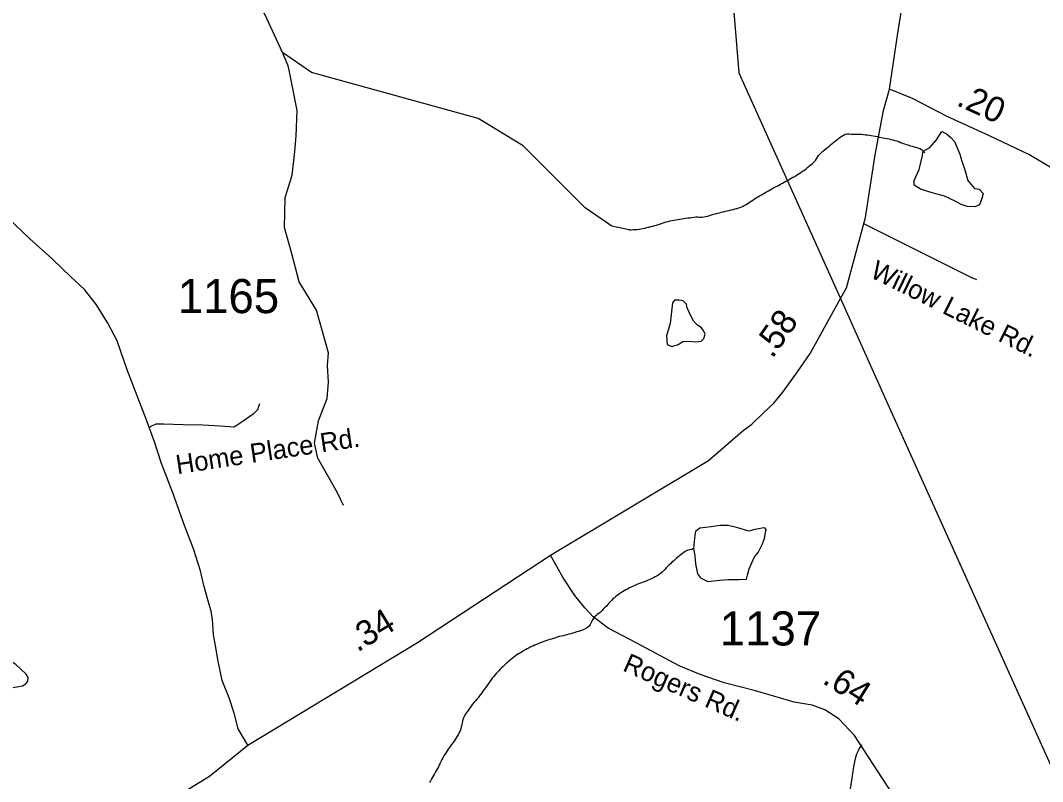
# Model space of a CAD drawing. Extents: x 1950930 to 2061844, y 904556 to 1017002.
# Drawn here: x 1978977 to 1984072, y 935305 to 939098 of the extents above; entities that cross this region are included whole.
import ezdxf

# ---------------------------------------------------------------- set-up
doc = ezdxf.new("R2010")
doc.units = 0
for name, color, linetype in [('Exist Hydrographic Creek Single Shore', 7, 'Continuous'), ('Exist Hydrographic Misc Water Feature', 7, 'Continuous'), ('Exist Road Non-System Type 51', 7, 'Continuous'), ('Exist Road Non-System Type 51 Label', 7, 'Continuous'), ('Exist Road Primary NC Attributed', 7, 'Continuous'), ('Exist Road Primary NC Mileage Hundredths English Label', 7, 'Continuous'), ('Exist Road Primary US Structure Standard Bridge CELL', 7, 'Continuous'), ('Exist Road Secondary Type 51 Attributed', 7, 'Continuous'), ('Exist Road Secondary Type 51 Label', 7, 'Continuous'), ('Exist Road Secondary Type 51 Number Label', 7, 'Continuous'), ('Exist Utilities Electrical Transmission Line', 7, 'Continuous')]:
    doc.layers.add(name, color=color, linetype=linetype)

msp = doc.modelspace()

# ---------------------------------------------------------------- linework, layer by layer
at = {"layer": 'Exist Hydrographic Creek Single Shore'}
for points in [[(1980283.5, 938939), (1980193.5, 939133.3), (1980137.4, 939201.6), (1980117.9, 939259.3), (1980075.7, 939322.7), (1980052, 939346.1)], [(1982010.9, 938055), (1981925.8, 938073.6), (1981791.7, 938164.9), (1981483.7, 938473.2), (1981258.7, 938609.2), (1980427.6, 938838.2), (1980283.5, 938939)], [(1980588, 936681.4), (1980559.5, 936741.1), (1980521, 936808.3), (1980459.9, 936916.2), (1980443.3, 936992.1), (1980462.3, 937102.4), (1980488, 937166.8), (1980505.4, 937214.7), (1980512.8, 937295), (1980507.9, 937378.8), (1980513.4, 937441), (1980453.5, 937654), (1980366.4, 937795.2), (1980329.2, 937941.2), (1980294, 938066.7), (1980296.9, 938215.1), (1980331.9, 938327.7), (1980345, 938445.5), (1980352, 938523.3), (1980357.1, 938649.5), (1980319.2, 938841.4), (1980311, 938871.3), (1980287.2, 938929.7)], [(1982925.6, 938385.6), (1982933.2, 938392.9), (1982939.8, 938399.3), (1982945.3, 938408.1), (1982950.4, 938417.2), (1982956, 938425.2), (1982962.9, 938432.4), (1982969.9, 938439.7), (1982977.5, 938446.1), (1982984.9, 938452.5), (1982992.7, 938458.9), (1983000.3, 938465.4), (1983008.1, 938471.7), (1983016, 938478.2), (1983023.8, 938484.5), (1983031.6, 938490.9), (1983039.4, 938497.3), (1983047.2, 938503.7), (1983055.4, 938510.2), (1983063.4, 938515.7), (1983071.6, 938521.2), (1983080, 938526.8), (1983089, 938530.8), (1983098.5, 938532.2), (1983108.7, 938532.8), (1983119, 938531.8), (1983129.2, 938531.6), (1983139.3, 938531.4), (1983149.1, 938531.1), (1983159.2, 938531), (1983169.2, 938530.8), (1983179.3, 938529.6), (1983189.3, 938528.7), (1983199.2, 938527.7), (1983209, 938526.7), (1983218.6, 938524.8), (1983228.7, 938523), (1983238.5, 938521.1), (1983248.2, 938519.3), (1983258, 938516.5), (1983267.6, 938514.8), (1983277.7, 938512.8), (1983287.3, 938511.1), (1983297.4, 938509.2), (1983307.2, 938507.4), (1983316.7, 938504.7), (1983326.5, 938502.9), (1983336.1, 938500.2), (1983345.8, 938497.5), (1983355.4, 938494.1), (1983364.6, 938490.6), (1983374.1, 938487.1), (1983383.5, 938483.6), (1983392.9, 938480.2), (1983402.4, 938477.5), (1983412, 938474), (1983421.6, 938471.4), (1983431.5, 938468.7), (1983441.3, 938466.1), (1983450.8, 938463.4), (1983460.2, 938459.9), (1983468.8, 938455.6), (1983476.4, 938446.5)], [(1982010.9, 938055), (1982020.9, 938054.7), (1982030.8, 938055.5), (1982041, 938056.1), (1982050.9, 938056.7), (1982060.9, 938058.1), (1982070.6, 938059.6), (1982080.4, 938061.8), (1982090, 938063.2), (1982099.9, 938065.5), (1982109.7, 938068.6), (1982119.6, 938070.7), (1982129, 938073.1), (1982138.8, 938076.2), (1982148.5, 938078.4), (1982157.9, 938081.5), (1982167.7, 938084.6), (1982177.2, 938087.6), (1982186.8, 938090.7), (1982196.2, 938093.8), (1982205.7, 938096.1), (1982215.5, 938099.1), (1982225.2, 938100.6), (1982235, 938102.9), (1982244.8, 938104.3), (1982254.7, 938106.6), (1982264.5, 938108.1), (1982274.4, 938109.5), (1982284.4, 938110.9), (1982294.3, 938112.4), (1982304.3, 938113.7), (1982314.2, 938115.1), (1982324, 938116.6), (1982333.8, 938118), (1982343.7, 938118.6), (1982353.9, 938118.5), (1982364.2, 938117.4), (1982374, 938118), (1982383.7, 938118.6), (1982393.7, 938120.9), (1982403.1, 938123.2), (1982412.8, 938126.3), (1982422.6, 938129.4), (1982432.1, 938132.5), (1982441.7, 938134.7), (1982451.5, 938137.8), (1982461.2, 938140), (1982470.8, 938142.3), (1982480.7, 938144.6), (1982490.3, 938146.8), (1982500.1, 938149.1), (1982510.2, 938151.3), (1982519.8, 938153.6), (1982529.7, 938155.8), (1982539.3, 938159), (1982548.7, 938161.3), (1982558.2, 938164.3), (1982567.6, 938167.4), (1982576.6, 938171.3), (1982585.6, 938176), (1982594.3, 938180.7), (1982602.7, 938186.4), (1982610.9, 938191.9), (1982619.3, 938197.5), (1982627.7, 938203.1), (1982636.1, 938208.6), (1982644.3, 938214.3), (1982653.1, 938219), (1982661.9, 938224.5), (1982670.5, 938229.2), (1982679.1, 938234), (1982688, 938238.8), (1982696.8, 938243.5), (1982705.4, 938249), (1982714.4, 938253.8), (1982723, 938258.6), (1982731.6, 938263.3), (1982740.5, 938268.1), (1982749.3, 938272.7), (1982757.9, 938277.5), (1982766.5, 938282.2), (1982775.5, 938287.8), (1982784.1, 938292.6), (1982793.2, 938297.3), (1982801.8, 938301.2), (1982810.8, 938306.7), (1982819.4, 938311.5), (1982828.2, 938316.3), (1982837, 938321), (1982845.2, 938326.5), (1982853.6, 938332.1), (1982861.8, 938337.7), (1982870.3, 938343.3), (1982878.5, 938348.9), (1982886.7, 938354.4), (1982894.9, 938360.8), (1982902.7, 938366.4), (1982910.2, 938372.8), (1982918, 938379.2), (1982925.6, 938385.6)], [(1982332.6, 936465.8), (1982323.8, 936461.1), (1982313.7, 936459.3), (1982303.9, 936457.2), (1982294.9, 936453.3), (1982286.3, 936448.5), (1982278.1, 936442), (1982270.3, 936436.8), (1982262.5, 936430.2), (1982254.7, 936423.7), (1982247.1, 936417.5), (1982239.5, 936410.1), (1982232.1, 936403.6), (1982224.8, 936397.4), (1982217.6, 936389.9), (1982210.2, 936383.8), (1982203, 936376.4), (1982196.2, 936369.3), (1982189.1, 936362.2), (1982182.3, 936354.8), (1982174.7, 936347.4), (1982167.1, 936342), (1982158.7, 936335.6), (1982150.5, 936329.9), (1982141.7, 936325.2), (1982132.9, 936320.4), (1982124.1, 936316.5), (1982114.8, 936311.8), (1982105.6, 936307.9), (1982096.6, 936304.1), (1982087.2, 936301), (1982077.9, 936297.1), (1982068.5, 936293.3), (1982058.9, 936289.9), (1982049.8, 936286.1), (1982040.2, 936282.2), (1982031.4, 936278.3), (1982022.4, 936274.4), (1982013.1, 936269.7), (1982004.3, 936265.8), (1981995.5, 936260.9), (1981986.9, 936255.4), (1981978.1, 936250.7), (1981969.9, 936244.9), (1981961.3, 936239.4), (1981953.1, 936233.8), (1981945.3, 936227.6), (1981937.9, 936221.1), (1981930.5, 936214.9), (1981923.1, 936207.4), (1981916.1, 936200.5), (1981909.4, 936193), (1981903, 936185.8), (1981896.3, 936177.9), (1981889.5, 936170.4), (1981882.7, 936163.2), (1981875.5, 936155.9), (1981868.2, 936149.7), (1981860.2, 936143.1), (1981852.4, 936136.7), (1981845, 936130.4), (1981837.4, 936123.9), (1981831.5, 936115.9), (1981826.5, 936106.8), (1981822.4, 936097.3), (1981817.7, 936087.5), (1981812.6, 936079.4), (1981805.2, 936073.6), (1981797.2, 936068.3), (1981788.4, 936064.4), (1981779.2, 936060.1), (1981769.7, 936056.3), (1981759.9, 936053.3), (1981750.5, 936050.3), (1981740.6, 936047.3), (1981730.6, 936043.9), (1981720.9, 936041.7), (1981711.5, 936038.8), (1981701.9, 936036.5), (1981692, 936034.4), (1981682.4, 936031.8), (1981672.5, 936029.6), (1981662.5, 936027.5), (1981653.1, 936024.5), (1981643.6, 936021), (1981634.2, 936018.1), (1981624.8, 936015), (1981614.9, 936012), (1981605.5, 936009), (1981596.1, 936006), (1981586.4, 936002.6), (1981577.4, 935998.7), (1981568.4, 935995.6), (1981558.3, 935991.8), (1981549.7, 935987.9), (1981540.1, 935984), (1981530.9, 935980.1), (1981521.6, 935975.5), (1981513, 935971.5), (1981504, 935966.8)], [(1981504, 935966.8), (1981495.6, 935962), (1981486.8, 935957.3), (1981477.7, 935951.7), (1981469.3, 935946.9), (1981460.7, 935941.4), (1981452.1, 935935.7), (1981443.9, 935930.1), (1981436.3, 935924.8), (1981427.9, 935918.3), (1981420.5, 935911.7), (1981412.5, 935905.2), (1981405.6, 935898.9), (1981397.8, 935892.5), (1981390.2, 935885.5), (1981383.2, 935878.8), (1981375.6, 935871.9), (1981368.5, 935864.5), (1981361.7, 935857.3), (1981354.9, 935849.8), (1981348.4, 935842.7), (1981341.6, 935835.7), (1981335, 935827.4), (1981329.3, 935820.1), (1981323.1, 935812.1), (1981317.2, 935804.1), (1981311.4, 935795.2), (1981305.9, 935787.1), (1981300.2, 935779.1), (1981294.2, 935771), (1981289.1, 935762.9), (1981282.9, 935754.5), (1981277, 935746.5), (1981270.6, 935738.5), (1981264.1, 935730.6), (1981258.1, 935722.6), (1981251.8, 935715), (1981245.4, 935707), (1981239.1, 935699.8), (1981232.5, 935691.5), (1981226.1, 935683.5), (1981220.2, 935675.5), (1981214, 935667.5), (1981208.5, 935659.4), (1981203, 935651.4), (1981197.2, 935643.3), (1981191.7, 935635.2), (1981187.6, 935626.1), (1981184.1, 935617.3), (1981181.2, 935607.6), (1981179.2, 935597.8), (1981176.7, 935588), (1981174.9, 935577.3), (1981172, 935567.6), (1981168.7, 935558.3), (1981164.6, 935549.6), (1981160.3, 935540.6), (1981155, 935531.7), (1981149.7, 935523.5), (1981144.3, 935514.6), (1981138.8, 935506.5), (1981133.3, 935498.5), (1981127.3, 935490.4), (1981121.6, 935482.4), (1981115.6, 935474.3), (1981109.9, 935465.4), (1981104.3, 935457.3), (1981098.6, 935449.2), (1981093.5, 935440.3), (1981088.1, 935432.2), (1981083.2, 935423.2), (1981078.5, 935414.2), (1981074, 935405.6), (1981069.5, 935396.5), (1981065, 935387.4), (1981060.7, 935378.8), (1981055.7, 935369.8), (1981051, 935361.6), (1981046.1, 935352.6), (1981041.2, 935343.5), (1981036.3, 935334.6), (1981031.1, 935326.8), (1981026.2, 935317.8), (1981021.3, 935308.9), (1981016.6, 935300.7)]]:
    msp.add_lwpolyline(points, dxfattribs=at)
at = {"layer": 'Exist Hydrographic Misc Water Feature'}
for p, q in [((1980283.5, 938939), (1980287.2, 938929.7)), ((1983476.4, 938446.5), (1983485.2, 938438.1))]:
    msp.add_line(p, q, dxfattribs=at)
for points in [[(1983476.4, 938446.5), (1983510.4, 938464.6), (1983544.1, 938503.3), (1983569.7, 938545.4), (1983593.7, 938533.4), (1983615.8, 938514.2), (1983634.1, 938494.1), (1983660.5, 938432), (1983670.6, 938396.5), (1983685.1, 938354.3), (1983699.5, 938300.7), (1983733.9, 938260.6), (1983755.9, 938256.9), (1983776, 938235.1), (1983770, 938210.6), (1983758.5, 938178.9), (1983734.5, 938168.7), (1983696.4, 938170.3), (1983666.7, 938180), (1983636.3, 938197.8), (1983584, 938221.9), (1983522.1, 938238.8), (1983464.1, 938256.4), (1983431.9, 938276.7), (1983431.5, 938300.5), (1983457.3, 938354.9), (1983474.5, 938425.2), (1983476.4, 938446.5)], [(1982227, 937691.2), (1982215.9, 937587.2), (1982198.5, 937526.8), (1982200.6, 937483.4), (1982224.8, 937473), (1982256.5, 937483.8), (1982278.5, 937498.1), (1982312.5, 937499.9), (1982344.5, 937496), (1982370.5, 937500.4), (1982384.3, 937512.4), (1982390, 937534.4), (1982382, 937552.6), (1982369.9, 937568.4), (1982351.9, 937580.2), (1982333.6, 937597.9), (1982319.5, 937626.1), (1982301.2, 937665.9), (1982297.1, 937684), (1982280.7, 937699.9), (1982261, 937703.6), (1982237.1, 937703.3), (1982227, 937691.2)], [(1982332.6, 936465.8), (1982339, 936430.3), (1982342.9, 936390), (1982351.5, 936340), (1982367.3, 936319.7), (1982404, 936302.4), (1982461.4, 936308.6), (1982507.5, 936312.6), (1982559.2, 936311.6), (1982597.3, 936313.5), (1982601.6, 936333.6), (1982609, 936365.7), (1982636.7, 936424.1), (1982654.3, 936445.7), (1982673.8, 936486.6), (1982686.1, 936516.7), (1982689.8, 936534.5), (1982691.4, 936546.8), (1982693.9, 936560.6), (1982689.6, 936568.2), (1982681.6, 936568.6), (1982665.8, 936566.2), (1982637.7, 936560.2), (1982607.6, 936553.5), (1982553.9, 936569.3), (1982505.7, 936581.1), (1982463.4, 936581), (1982419.6, 936574.8), (1982363.6, 936568.2), (1982342.2, 936551.6), (1982339.8, 936532.1), (1982332.6, 936465.8)], [(1978772.1, 935859.7), (1978781.1, 935831.2), (1978786.7, 935797.1), (1978798.9, 935784.9), (1978829.8, 935775.2), (1978883.4, 935769.5), (1978931.3, 935772.7), (1978987.3, 935781.7), (1979004.4, 935791.4), (1979013.3, 935804.4), (1979015.7, 935823.1), (1979006, 935839.4), (1978954, 935888.9), (1978895.6, 935927.1), (1978861.4, 935962), (1978843.6, 935975.9), (1978830.6, 935980.7), (1978818.4, 935974.2), (1978798.9, 935948.2), (1978801.4, 935923.9), (1978797.3, 935907.6), (1978776.2, 935888.1), (1978772.9, 935875.9), (1978772.1, 935859.7)]]:
    msp.add_lwpolyline(points, dxfattribs=at)
at = {"layer": 'Exist Road Non-System Type 51'}
for points in [[(1983183.5, 938083.9), (1983714.1, 937818.6), (1983742.8, 937806.3)], [(1979617.9, 937068.8), (1979632.6, 937077.9), (1979653.6, 937086.9), (1979689.8, 937086.9), (1979789, 937084.9), (1979886.4, 937081.9), (1979972.6, 937077.9), (1980041.8, 937072.9), (1980057.9, 937081.9), (1980081.9, 937098.9), (1980143.1, 937140.1), (1980161.1, 937159.1), (1980166.1, 937175.1), (1980170.1, 937189.2)], [(1983171.1, 935488.1), (1983160.2, 935473.2), (1983153, 935457.9), (1983144.9, 935440.8), (1983138.6, 935417.3), (1983132.2, 935387.6), (1983118.8, 935300.1), (1983088.5, 935122.8), (1983091.2, 935115.6), (1983094.9, 935111.1), (1983100.2, 935108.3), (1983118.2, 935098.4)]]:
    msp.add_lwpolyline(points, dxfattribs=at)
at = {"layer": 'Exist Road Primary NC Attributed'}
for points in [[(1983310.1, 938755.2), (1983350.7, 939034.3), (1983406.1, 939378.6)], [(1981619.4, 936433.3), (1982406.5, 936905.7), (1982579.1, 937053.6), (1982622.4, 937086.4), (1982679.6, 937140.6), (1982732.2, 937190.3), (1982778.1, 937245.2), (1982850.3, 937347.6), (1982913.5, 937437.9), (1983064.9, 937711.5), (1983094.7, 937765.4), (1983190.3, 938115.5), (1983237.9, 938429), (1983280, 938648.8), (1983310.1, 938755.2)], [(1980110.8, 935486.1), (1980955.8, 935997.7), (1981619.4, 936433.3)], [(1979007.9, 934619), (1979215.7, 934789.2), (1979417.4, 934955.6), (1979569.3, 935083.7), (1979743, 935224.1), (1979918.9, 935332.4), (1980110.8, 935486.1)]]:
    msp.add_lwpolyline(points, dxfattribs=at)
at = {"layer": 'Exist Road Secondary Type 51 Attributed'}
for points in [[(1984268, 938297.1), (1984196.5, 938322.7), (1984135.5, 938352.4), (1984003.5, 938430.4), (1983807.6, 938522.5), (1983597.6, 938618.8), (1983424.4, 938709.2), (1983310.1, 938755.2)], [(1980110.8, 935486.1), (1980062.7, 935567.4), (1980043.1, 935645.7), (1980017.5, 935722.5), (1979982.9, 935808.3), (1979963.4, 935904.6), (1979948.3, 935990.5), (1979940.1, 936036.4), (1979934, 936111.7), (1979928, 936153.8), (1979914.5, 936199), (1979891.5, 936282.2), (1979875.4, 936354.8), (1979839.3, 936464.7), (1979795.6, 936580.6), (1979737.7, 936744), (1979680.6, 936890), (1979646.3, 936997.3), (1979604.2, 937111), (1979509.1, 937357.5), (1979458.8, 937501.7), (1979412.1, 937590.1), (1979355.6, 937681.2), (1979296.4, 937757), (1979228, 937819.9), (1979136.8, 937907.6), (1979022.7, 938011.3), (1978917.3, 938111.2)], [(1984256.4, 934486.6), (1984248.2, 934528), (1983873.6, 934781.7), (1983543.4, 935001.5), (1983486.2, 935041.9), (1983446.2, 935100.1), (1983342.2, 935214.7), (1983135, 935533.7), (1983056.8, 935618), (1982987.6, 935661.7), (1982924.4, 935685.8), (1982834.7, 935700.8), (1982640.9, 935757.4), (1982485.9, 935796.5), (1982365.5, 935838.6), (1982261.7, 935882.3), (1982050.4, 935994.7), (1981907.5, 936069.7), (1981832.3, 936125.4), (1981790.1, 936170.6), (1981740.5, 936232.3), (1981683.3, 936320.4), (1981619.4, 936433.3)]]:
    msp.add_lwpolyline(points, dxfattribs=at)
at = {"layer": 'Exist Utilities Electrical Transmission Line'}
for p, q in [((1982352.6, 941356.5), (1982538.4, 939080.3)), ((1983064.9, 937711.5), (1983285, 937222.8)), ((1983285, 937222.8), (1984426.6, 934687.1))]:
    msp.add_line(p, q, dxfattribs=at)
msp.add_lwpolyline([(1982538.4, 939080.3), (1982558.3, 938836.8), (1983064.9, 937711.5)], dxfattribs=at)

# ---------------------------------------------------------------- texts
at = {"layer": 'Exist Road Non-System Type 51 Label'}
for s, rotation, p in [('Willow Lake Rd.', 333.5811, (1983207, 937821.1)), ('Home Place Rd.', 8.605, (1979759.3, 936836.3))]:
    msp.add_text(s, height=95, rotation=rotation, dxfattribs=at).set_placement(p)
at = {"layer": 'Exist Road Primary NC Mileage Hundredths English Label'}
for s, rotation, p in [('.58', 54.8057, (1982725.3, 937409.4)), ('.34', 31.1934, (1980656.9, 935947.3))]:
    msp.add_text(s, height=125, rotation=rotation, dxfattribs=at).set_placement(p)
at = {"layer": 'Exist Road Primary US Structure Standard Bridge CELL'}
for s, rotation, p in [('.20', 335.3686, (1983637.9, 938677.6)), ('.64', 327.7488, (1982969.5, 935798.3))]:
    msp.add_text(s, height=125, rotation=rotation, dxfattribs=at).set_placement(p)
at = {"layer": 'Exist Road Secondary Type 51 Label'}
msp.add_text('Rogers Rd.', height=95, rotation=336.3149, dxfattribs=at).set_placement((1981974.4, 935859.5))
at = {"layer": 'Exist Road Secondary Type 51 Number Label'}
for s, p in [('1165', (1979761.2, 937639.3)), ('1137', (1982462.9, 935983))]:
    msp.add_text(s, height=170, dxfattribs=at).set_placement(p)

doc.saveas('drawing.dxf')
